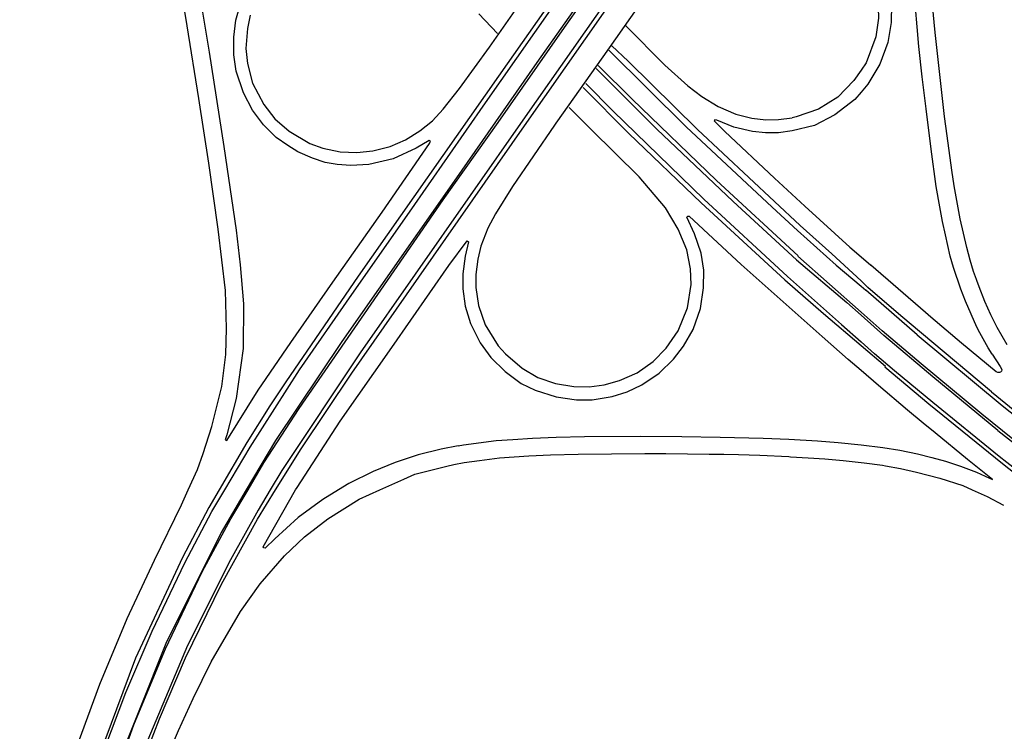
# Model space of a CAD drawing. Extents: x 148869 to 161638, y 453607 to 469810.
# Tile 1032 of 1056: x 159155.75 to 159161.87, y 459869.32 to 459873.75. Entities that reach past the tile are written whole.
import ezdxf

# ---------------------------------------------------------------- set-up
doc = ezdxf.new("R2010")
doc.units = 0
doc.layers.add('LKI_V01_KANTRIJWEG', color=252, linetype='CONTINUOUS')

msp = doc.modelspace()

# ---------------------------------------------------------------- linework, layer by layer
at = {"layer": 'LKI_V01_KANTRIJWEG'}
for p, q in [((159160.9831, 459872.2708), (159161.0431, 459872.2187)), ((159160.9831, 459872.2708), (159161.0431, 459872.2187)), ((159160.3481, 459872.1226), (159160.7408, 459871.7737)), ((159160.3481, 459872.1226), (159160.7408, 459871.7737)), ((159160.9831, 459872.1198), (159161.0258, 459872.08)), ((159160.9831, 459872.1198), (159161.0258, 459872.08)), ((159160.9831, 459872.0874), (159161.0121, 459872.0632)), ((159160.9831, 459872.0874), (159161.0121, 459872.0632)), ((159161.3312, 459871.7846), (159161.0121, 459872.0632)), ((159161.3312, 459871.7846), (159161.0121, 459872.0632)), ((159160.9831, 459871.926), (159161.1135, 459871.8103)), ((159160.9831, 459871.926), (159161.1135, 459871.8103)), ((159160.9831, 459871.9072), (159161.1246, 459871.7802)), ((159160.9831, 459871.9072), (159161.1246, 459871.7802)), ((159161.7956, 459871.43), (159161.2832, 459871.8596)), ((159161.7956, 459871.43), (159161.2832, 459871.8596)), ((159161.3312, 459871.7846), (159161.8613, 459871.3451)), ((159161.3312, 459871.7846), (159161.8613, 459871.3451)), ((159160.9831, 459871.7417), (159161.067, 459871.667)), ((159160.9831, 459871.7417), (159161.067, 459871.667)), ((159160.9831, 459871.7183), (159161.1353, 459871.5893)), ((159160.9831, 459871.7183), (159161.1353, 459871.5893)), ((159161.1317, 459871.585), (159161.1353, 459871.5893)), ((159161.1317, 459871.585), (159161.1353, 459871.5893)), ((159161.835, 459871.1898), (159162.3049, 459870.8195)), ((159161.835, 459871.1898), (159162.3049, 459870.8195)), ((159157.9889, 459870.8195), (159158.1369, 459870.8857)), ((159157.9889, 459870.8195), (159158.1369, 459870.8857)), ((159161.6747, 459870.8195), (159161.7673, 459870.7782)), ((159161.6747, 459870.8195), (159161.7673, 459870.7782)), ((159161.7673, 459870.7782), (159161.8696, 459870.7252)), ((159161.7673, 459870.7782), (159161.8696, 459870.7252))]:
    msp.add_line(p, q, dxfattribs=at)
for points in [[(159160.4627, 459875.6197), (159160.1093, 459875.1048), (159158.965, 459873.4788), (159158.4504, 459872.7404), (159157.751, 459871.7434), (159157.3394, 459871.1269), (159157.1568, 459870.8195)], [(159160.4627, 459875.6197), (159160.1093, 459875.1048), (159158.965, 459873.4788), (159158.4504, 459872.7404), (159157.751, 459871.7434), (159157.3394, 459871.1269), (159157.1568, 459870.8195)], [(159157.1677, 459870.8195), (159157.2669, 459870.9879), (159157.4871, 459871.3255), (159158.3831, 459872.6241), (159158.7246, 459873.1065), (159159.123, 459873.6765), (159159.5281, 459874.2522), (159159.8406, 459874.7062), (159160.4755, 459875.6135)], [(159157.1677, 459870.8195), (159157.2669, 459870.9879), (159157.4871, 459871.3255), (159158.3831, 459872.6241), (159158.7246, 459873.1065), (159159.123, 459873.6765), (159159.5281, 459874.2522), (159159.8406, 459874.7062), (159160.4755, 459875.6135)], [(159160.188, 459875.4854), (159160.0519, 459875.295), (159159.6131, 459874.6663), (159159.3007, 459874.2145), (159158.727, 459873.394), (159157.8539, 459872.1489), (159157.4022, 459871.4924), (159157.3042, 459871.3428), (159157.1599, 459871.1146), (159156.9876, 459870.8195)], [(159160.188, 459875.4854), (159160.0519, 459875.295), (159159.6131, 459874.6663), (159159.3007, 459874.2145), (159158.727, 459873.394), (159157.8539, 459872.1489), (159157.4022, 459871.4924), (159157.3042, 459871.3428), (159157.1599, 459871.1146), (159156.9876, 459870.8195)], [(159157.0229, 459870.8195), (159157.1804, 459871.086), (159157.489, 459871.567), (159157.8131, 459872.036), (159158.1724, 459872.5487), (159158.645, 459873.2283), (159159.1479, 459873.9466), (159159.462, 459874.3961), (159159.8341, 459874.9342), (159160.2111, 459875.4783)], [(159157.0229, 459870.8195), (159157.1804, 459871.086), (159157.489, 459871.567), (159157.8131, 459872.036), (159158.1724, 459872.5487), (159158.645, 459873.2283), (159159.1479, 459873.9466), (159159.462, 459874.3961), (159159.8341, 459874.9342), (159160.2111, 459875.4783)], [(159160.5335, 459875.4843), (159159.7752, 459874.3984), (159159.3319, 459873.7681), (159158.8919, 459873.1411), (159157.8662, 459871.673), (159157.3781, 459870.9406), (159157.3056, 459870.8195)], [(159160.5335, 459875.4843), (159159.7752, 459874.3984), (159159.3319, 459873.7681), (159158.8919, 459873.1411), (159157.8662, 459871.673), (159157.3781, 459870.9406), (159157.3056, 459870.8195)], [(159156.7961, 459870.8195), (159156.8531, 459870.9474), (159156.8884, 459871.0471), (159156.9425, 459871.2142), (159157.0043, 459871.4639), (159157.0296, 459871.6615), (159157.0347, 459871.8236), (159157.0274, 459872.0595), (159156.983, 459872.4428), (159156.923, 459872.8531), (159156.861, 459873.2552), (159156.7881, 459873.7076), (159156.7123, 459874.173), (159156.499, 459875.4194)], [(159156.7961, 459870.8195), (159156.8531, 459870.9474), (159156.8884, 459871.0471), (159156.9425, 459871.2142), (159157.0043, 459871.4639), (159157.0296, 459871.6615), (159157.0347, 459871.8236), (159157.0274, 459872.0595), (159156.983, 459872.4428), (159156.923, 459872.8531), (159156.861, 459873.2552), (159156.7881, 459873.7076), (159156.7123, 459874.173), (159156.499, 459875.4194)], [(159157.339, 459870.8195), (159157.4982, 459871.0761), (159157.8137, 459871.5469), (159158.1541, 459872.0327), (159158.8882, 459873.086), (159159.6472, 459874.171), (159160.0382, 459874.738), (159160.429, 459875.2979), (159160.5089, 459875.4015)], [(159157.339, 459870.8195), (159157.4982, 459871.0761), (159157.8137, 459871.5469), (159158.1541, 459872.0327), (159158.8882, 459873.086), (159159.6472, 459874.171), (159160.0382, 459874.738), (159160.429, 459875.2979), (159160.5089, 459875.4015)], [(159158.6701, 459873.5743), (159159.1358, 459874.24), (159159.1562, 459874.2698), (159159.2888, 459874.4633), (159159.4199, 459874.6524), (159159.5199, 459874.8014), (159159.5674, 459874.8779), (159159.5978, 459874.9392), (159159.6282, 459875.0157), (159159.6538, 459875.0904), (159159.6695, 459875.1628), (159159.6768, 459875.2334), (159159.677, 459875.2957)], [(159158.6701, 459873.5743), (159159.1358, 459874.24), (159159.1562, 459874.2698), (159159.2888, 459874.4633), (159159.4199, 459874.6524), (159159.5199, 459874.8014), (159159.5674, 459874.8779), (159159.5978, 459874.9392), (159159.6282, 459875.0157), (159159.6538, 459875.0904), (159159.6695, 459875.1628), (159159.6768, 459875.2334), (159159.677, 459875.2957)], [(159161.8928, 459871.7227), (159161.8305, 459871.8311), (159161.791, 459871.9095), (159161.7539, 459871.9916), (159161.7177, 459872.083), (159161.7026, 459872.1238), (159161.7015, 459872.1295), (159161.6823, 459872.1797), (159161.6621, 459872.2489), (159161.6404, 459872.3281), (159161.6003, 459872.5057), (159161.5629, 459872.711), (159161.5485, 459872.8092), (159161.5181, 459873.0239), (159161.5022, 459873.1431), (159161.4826, 459873.3108), (159161.4446, 459873.6656), (159161.4278, 459873.8376), (159161.4186, 459873.9528), (159161.4081, 459874.0934), (159161.3864, 459874.4143), (159161.38, 459874.5364)], [(159161.8928, 459871.7227), (159161.8305, 459871.8311), (159161.791, 459871.9095), (159161.7539, 459871.9916), (159161.7177, 459872.083), (159161.7026, 459872.1238), (159161.7015, 459872.1295), (159161.6823, 459872.1797), (159161.6621, 459872.2489), (159161.6404, 459872.3281), (159161.6003, 459872.5057), (159161.5629, 459872.711), (159161.5485, 459872.8092), (159161.5181, 459873.0239), (159161.5022, 459873.1431), (159161.4826, 459873.3108), (159161.4446, 459873.6656), (159161.4278, 459873.8376), (159161.4186, 459873.9528), (159161.4081, 459874.0934), (159161.3864, 459874.4143), (159161.38, 459874.5364)], [(159161.7987, 459871.6635), (159161.7745, 459871.704), (159161.7215, 459871.7978), (159161.7042, 459871.8327), (159161.633, 459871.9933), (159161.6038, 459872.068), (159161.5581, 459872.2029), (159161.5382, 459872.2735), (159161.5082, 459872.407), (159161.4907, 459872.4907), (159161.4727, 459872.5815), (159161.4508, 459872.7073), (159161.4185, 459872.9405), (159161.3873, 459873.1914), (159161.3634, 459873.3895), (159161.3429, 459873.5785), (159161.3313, 459873.7004), (159161.321, 459873.8211), (159161.3106, 459873.9348), (159161.3014, 459874.0457), (159161.2925, 459874.1754), (159161.2835, 459874.3215), (159161.2767, 459874.4496), (159161.2716, 459874.528)], [(159161.7987, 459871.6635), (159161.7745, 459871.704), (159161.7215, 459871.7978), (159161.7042, 459871.8327), (159161.633, 459871.9933), (159161.6038, 459872.068), (159161.5581, 459872.2029), (159161.5382, 459872.2735), (159161.5082, 459872.407), (159161.4907, 459872.4907), (159161.4727, 459872.5815), (159161.4508, 459872.7073), (159161.4185, 459872.9405), (159161.3873, 459873.1914), (159161.3634, 459873.3895), (159161.3429, 459873.5785), (159161.3313, 459873.7004), (159161.321, 459873.8211), (159161.3106, 459873.9348), (159161.3014, 459874.0457), (159161.2925, 459874.1754), (159161.2835, 459874.3215), (159161.2767, 459874.4496), (159161.2716, 459874.528)], [(159160.9831, 459874.2892), (159161.0513, 459874.199), (159161.1106, 459874.0923), (159161.1516, 459873.9796), (159161.1719, 459873.8433), (159161.1705, 459873.728), (159161.1497, 459873.6039), (159161.0997, 459873.4689), (159161.0258, 459873.344), (159160.9831, 459873.2946)], [(159160.9831, 459874.2892), (159161.0513, 459874.199), (159161.1106, 459874.0923), (159161.1516, 459873.9796), (159161.1719, 459873.8433), (159161.1705, 459873.728), (159161.1497, 459873.6039), (159161.0997, 459873.4689), (159161.0258, 459873.344), (159160.9831, 459873.2946)], [(159160.9831, 459874.1575), (159161.0206, 459874.0905), (159161.0623, 459873.994), (159161.0867, 459873.8846), (159161.0921, 459873.7564), (159161.0752, 459873.639), (159161.0157, 459873.4784), (159160.9831, 459873.4311)], [(159160.9831, 459874.1575), (159161.0206, 459874.0905), (159161.0623, 459873.994), (159161.0867, 459873.8846), (159161.0921, 459873.7564), (159161.0752, 459873.639), (159161.0157, 459873.4784), (159160.9831, 459873.4311)], [(159156.8354, 459874.0931), (159156.9258, 459873.5448), (159157.0183, 459872.9557), (159157.0938, 459872.4363), (159157.1195, 459872.2201), (159157.1389, 459871.9772), (159157.1372, 459871.6989), (159157.0946, 459871.3877), (159157.0352, 459871.1623), (159157.0257, 459871.1307), (159157.0356, 459871.1262), (159157.2308, 459871.4403), (159157.434, 459871.7363), (159157.6949, 459872.1131), (159158.0016, 459872.549), (159158.2968, 459872.9762), (159158.3027, 459872.989), (159158.2953, 459872.9932), (159158.2137, 459872.9455), (159158.0715, 459872.8801), (159157.9193, 459872.8438), (159157.8068, 459872.838), (159157.7231, 459872.8437), (159157.6478, 459872.8578), (159157.5691, 459872.8832), (159157.4785, 459872.9243), (159157.4155, 459872.9619), (159157.3433, 459873.0135), (159157.2632, 459873.0923), (159157.1963, 459873.1832), (159157.1392, 459873.2911), (159157.0947, 459873.4245), (159157.0788, 459873.5275), (159157.0786, 459873.6369), (159157.0922, 459873.7428), (159157.1224, 459873.8524)], [(159156.8354, 459874.0931), (159156.9258, 459873.5448), (159157.0183, 459872.9557), (159157.0938, 459872.4363), (159157.1195, 459872.2201), (159157.1389, 459871.9772), (159157.1372, 459871.6989), (159157.0946, 459871.3877), (159157.0352, 459871.1623), (159157.0257, 459871.1307), (159157.0356, 459871.1262), (159157.2308, 459871.4403), (159157.434, 459871.7363), (159157.6949, 459872.1131), (159158.0016, 459872.549), (159158.2968, 459872.9762), (159158.3027, 459872.989), (159158.2953, 459872.9932), (159158.2137, 459872.9455), (159158.0715, 459872.8801), (159157.9193, 459872.8438), (159157.8068, 459872.838), (159157.7231, 459872.8437), (159157.6478, 459872.8578), (159157.5691, 459872.8832), (159157.4785, 459872.9243), (159157.4155, 459872.9619), (159157.3433, 459873.0135), (159157.2632, 459873.0923), (159157.1963, 459873.1832), (159157.1392, 459873.2911), (159157.0947, 459873.4245), (159157.0788, 459873.5275), (159157.0786, 459873.6369), (159157.0922, 459873.7428), (159157.1224, 459873.8524)], [(159159.587, 459873.8145), (159159.3761, 459873.5157), (159159.0841, 459873.1009), (159159.0758, 459873.0891), (159158.8142, 459872.7076), (159158.708, 459872.5377), (159158.6604, 459872.4486), (159158.6162, 459872.3365), (159158.5974, 459872.255), (159158.5849, 459872.1597), (159158.5859, 459872.0801), (159158.6024, 459871.9678), (159158.6444, 459871.847), (159158.7254, 459871.7159), (159158.7708, 459871.6655), (159158.8737, 459871.5767), (159158.9721, 459871.5196), (159159.0812, 459871.4813), (159159.1957, 459871.4623), (159159.2912, 459871.4604), (159159.3848, 459871.4732), (159159.4795, 459871.4994), (159159.5897, 459871.5491), (159159.6895, 459871.6189), (159159.77, 459871.7022), (159159.8453, 459871.8087), (159159.9025, 459871.9518), (159159.9252, 459872.0985), (159159.9217, 459872.1952), (159159.8993, 459872.3138), (159159.8443, 459872.4424), (159159.7655, 459872.576), (159159.6014, 459872.7685), (159159.3024, 459873.0633), (159159.1815, 459873.1848), (159159.1662, 459873.1992)], [(159159.587, 459873.8145), (159159.3761, 459873.5157), (159159.0841, 459873.1009), (159159.0758, 459873.0891), (159158.8142, 459872.7076), (159158.708, 459872.5377), (159158.6604, 459872.4486), (159158.6162, 459872.3365), (159158.5974, 459872.255), (159158.5849, 459872.1597), (159158.5859, 459872.0801), (159158.6024, 459871.9678), (159158.6444, 459871.847), (159158.7254, 459871.7159), (159158.7708, 459871.6655), (159158.8737, 459871.5767), (159158.9721, 459871.5196), (159159.0812, 459871.4813), (159159.1957, 459871.4623), (159159.2912, 459871.4604), (159159.3848, 459871.4732), (159159.4795, 459871.4994), (159159.5897, 459871.5491), (159159.6895, 459871.6189), (159159.77, 459871.7022), (159159.8453, 459871.8087), (159159.9025, 459871.9518), (159159.9252, 459872.0985), (159159.9217, 459872.1952), (159159.8993, 459872.3138), (159159.8443, 459872.4424), (159159.7655, 459872.576), (159159.6014, 459872.7685), (159159.3024, 459873.0633), (159159.1815, 459873.1848), (159159.1662, 459873.1992)], [(159157.1816, 459873.775), (159157.1649, 459873.6912), (159157.1548, 459873.5676), (159157.1641, 459873.4736), (159157.1967, 459873.3518), (159157.2656, 459873.2188), (159157.3357, 459873.1291), (159157.4244, 459873.0513), (159157.5516, 459872.975), (159157.634, 459872.9456), (159157.7404, 459872.9243), (159157.8445, 459872.9196), (159157.9453, 459872.9298), (159158.0521, 459872.9573), (159158.1475, 459872.9978), (159158.2378, 459873.0539), (159158.3165, 459873.1167), (159158.3822, 459873.1888), (159158.4849, 459873.3177), (159158.6701, 459873.5743)], [(159157.1816, 459873.775), (159157.1649, 459873.6912), (159157.1548, 459873.5676), (159157.1641, 459873.4736), (159157.1967, 459873.3518), (159157.2656, 459873.2188), (159157.3357, 459873.1291), (159157.4244, 459873.0513), (159157.5516, 459872.975), (159157.634, 459872.9456), (159157.7404, 459872.9243), (159157.8445, 459872.9196), (159157.9453, 459872.9298), (159158.0521, 459872.9573), (159158.1475, 459872.9978), (159158.2378, 459873.0539), (159158.3165, 459873.1167), (159158.3822, 459873.1888), (159158.4849, 459873.3177), (159158.6701, 459873.5743)], [(159158.7203, 459873.6596), (159158.6043, 459873.7818)], [(159158.7203, 459873.6596), (159158.6043, 459873.7818)], [(159159.5192, 459873.708), (159159.762, 459873.4636), (159159.9047, 459873.3352), (159159.9919, 459873.2689), (159160.0945, 459873.2054), (159160.2041, 459873.1572), (159160.3022, 459873.1323), (159160.3893, 459873.1229), (159160.4684, 459873.1251), (159160.5551, 459873.1355)], [(159159.5192, 459873.708), (159159.762, 459873.4636), (159159.9047, 459873.3352), (159159.9919, 459873.2689), (159160.0945, 459873.2054), (159160.2041, 459873.1572), (159160.3022, 459873.1323), (159160.3893, 459873.1229), (159160.4684, 459873.1251), (159160.5551, 459873.1355)], [(159159.4134, 459873.5555), (159159.8946, 459873.0798), (159160.4288, 459872.5788), (159160.5875, 459872.4333)], [(159159.4134, 459873.5555), (159159.8946, 459873.0798), (159160.4288, 459872.5788), (159160.5875, 459872.4333)], [(159160.603, 459872.4646), (159159.9657, 459873.0617), (159159.5337, 459873.4868), (159159.4329, 459873.5836)], [(159160.603, 459872.4646), (159159.9657, 459873.0617), (159159.5337, 459873.4868), (159159.4329, 459873.5836)], [(159159.3342, 459873.4414), (159159.7117, 459873.0651), (159160.1871, 459872.6153), (159160.5819, 459872.2517)], [(159159.3342, 459873.4414), (159159.7117, 459873.0651), (159160.1871, 459872.6153), (159160.5819, 459872.2517)], [(159160.5911, 459872.2764), (159160.0831, 459872.7442), (159159.5588, 459873.2503), (159159.3471, 459873.4599)], [(159160.5911, 459872.2764), (159160.0831, 459872.7442), (159159.5588, 459873.2503), (159159.3471, 459873.4599)], [(159160.9831, 459873.4311), (159160.9389, 459873.367), (159160.8374, 459873.2647), (159160.7177, 459873.1893), (159160.5791, 459873.1405), (159160.5551, 459873.1355)], [(159160.9831, 459873.4311), (159160.9389, 459873.367), (159160.8374, 459873.2647), (159160.7177, 459873.1893), (159160.5791, 459873.1405), (159160.5551, 459873.1355)], [(159159.2531, 459873.3244), (159159.537, 459873.0378), (159159.9879, 459872.6053), (159160.5086, 459872.1275)], [(159159.2531, 459873.3244), (159159.537, 459873.0378), (159159.9879, 459872.6053), (159160.5086, 459872.1275)], [(159160.5248, 459872.1474), (159160.0052, 459872.6296), (159159.4398, 459873.1769), (159159.2702, 459873.3491)], [(159160.5248, 459872.1474), (159160.0052, 459872.6296), (159159.4398, 459873.1769), (159159.2702, 459873.3491)], [(159160.9831, 459873.2946), (159160.9442, 459873.2495), (159160.82, 459873.1538), (159160.694, 459873.0877), (159160.5547, 459873.0544)], [(159160.9831, 459873.2946), (159160.9442, 459873.2495), (159160.82, 459873.1538), (159160.694, 459873.0877), (159160.5547, 459873.0544)], [(159160.5547, 459873.0544), (159160.4696, 459873.0417), (159160.3877, 459873.0419), (159160.3077, 459873.05), (159160.1916, 459873.0769), (159160.0853, 459873.1204), (159160.0727, 459873.1231), (159160.0678, 459873.1174), (159160.1341, 459873.0496), (159160.4452, 459872.7594), (159160.6328, 459872.5861)], [(159160.5547, 459873.0544), (159160.4696, 459873.0417), (159160.3877, 459873.0419), (159160.3077, 459873.05), (159160.1916, 459873.0769), (159160.0853, 459873.1204), (159160.0727, 459873.1231), (159160.0678, 459873.1174), (159160.1341, 459873.0496), (159160.4452, 459872.7594), (159160.6328, 459872.5861)], [(159160.6328, 459872.5861), (159160.9138, 459872.3308), (159160.9831, 459872.2708)], [(159160.6328, 459872.5861), (159160.9138, 459872.3308), (159160.9831, 459872.2708)], [(159157.4641, 459870.8195), (159157.4731, 459870.8353), (159157.7411, 459871.2476), (159158.0637, 459871.7049), (159158.4174, 459872.2152), (159158.5306, 459872.3696), (159158.5405, 459872.3625), (159158.5201, 459872.2741), (159158.5055, 459872.1634), (159158.5054, 459872.0716), (159158.519, 459871.9622), (159158.5522, 459871.8546), (159158.6132, 459871.735), (159158.6779, 459871.6439), (159158.7685, 459871.5554), (159158.868, 459871.4827), (159158.955, 459871.4402), (159159.0857, 459871.3979), (159159.2119, 459871.3794), (159159.3096, 459871.3806), (159159.4343, 459871.4005), (159159.527, 459871.4303), (159159.6179, 459871.4735), (159159.7269, 459871.547), (159159.815, 459871.6327), (159159.8782, 459871.7145), (159159.9379, 459871.8168), (159159.983, 459871.9493), (159160.0027, 459872.077), (159160.0043, 459872.1876), (159159.9875, 459872.2931), (159159.9465, 459872.4141), (159159.8977, 459872.5167), (159159.9057, 459872.5232), (159159.9138, 459872.5228), (159160.2374, 459872.223), (159160.3481, 459872.1226)], [(159157.4641, 459870.8195), (159157.4731, 459870.8353), (159157.7411, 459871.2476), (159158.0637, 459871.7049), (159158.4174, 459872.2152), (159158.5306, 459872.3696), (159158.5405, 459872.3625), (159158.5201, 459872.2741), (159158.5055, 459872.1634), (159158.5054, 459872.0716), (159158.519, 459871.9622), (159158.5522, 459871.8546), (159158.6132, 459871.735), (159158.6779, 459871.6439), (159158.7685, 459871.5554), (159158.868, 459871.4827), (159158.955, 459871.4402), (159159.0857, 459871.3979), (159159.2119, 459871.3794), (159159.3096, 459871.3806), (159159.4343, 459871.4005), (159159.527, 459871.4303), (159159.6179, 459871.4735), (159159.7269, 459871.547), (159159.815, 459871.6327), (159159.8782, 459871.7145), (159159.9379, 459871.8168), (159159.983, 459871.9493), (159160.0027, 459872.077), (159160.0043, 459872.1876), (159159.9875, 459872.2931), (159159.9465, 459872.4141), (159159.8977, 459872.5167), (159159.9057, 459872.5232), (159159.9138, 459872.5228), (159160.2374, 459872.223), (159160.3481, 459872.1226)], [(159160.603, 459872.4646), (159160.8019, 459872.2882), (159160.9831, 459872.1198)], [(159160.603, 459872.4646), (159160.8019, 459872.2882), (159160.9831, 459872.1198)], [(159160.5875, 459872.4333), (159160.8275, 459872.2173), (159160.9831, 459872.0874)], [(159160.5875, 459872.4333), (159160.8275, 459872.2173), (159160.9831, 459872.0874)], [(159160.5911, 459872.2764), (159160.5904, 459872.2743), (159160.9831, 459871.926)], [(159160.5911, 459872.2764), (159160.5904, 459872.2743), (159160.9831, 459871.926)], [(159160.5819, 459872.2517), (159160.8944, 459871.9868), (159160.9831, 459871.9072)], [(159160.5819, 459872.2517), (159160.8944, 459871.9868), (159160.9831, 459871.9072)], [(159161.608, 459871.732), (159161.4178, 459871.8942), (159161.3842, 459871.9227), (159161.0431, 459872.2187)], [(159161.608, 459871.732), (159161.4178, 459871.8942), (159161.3842, 459871.9227), (159161.0431, 459872.2187)], [(159160.5248, 459872.1474), (159160.8614, 459871.8498), (159160.9831, 459871.7417)], [(159160.5248, 459872.1474), (159160.8614, 459871.8498), (159160.9831, 459871.7417)], [(159160.5086, 459872.1275), (159160.7487, 459871.9177), (159160.9831, 459871.7183)], [(159160.5086, 459872.1275), (159160.7487, 459871.9177), (159160.9831, 459871.7183)], [(159161.2832, 459871.8596), (159161.2168, 459871.9158), (159161.0258, 459872.08)], [(159161.2832, 459871.8596), (159161.2168, 459871.9158), (159161.0258, 459872.08)], [(159161.735, 459871.2915), (159161.3575, 459871.604), (159161.1135, 459871.8103)], [(159161.735, 459871.2915), (159161.3575, 459871.604), (159161.1135, 459871.8103)], [(159161.835, 459871.1898), (159161.429, 459871.5226), (159161.1246, 459871.7802)], [(159161.835, 459871.1898), (159161.429, 459871.5226), (159161.1246, 459871.7802)], [(159160.9831, 459871.5632), (159160.9032, 459871.6321), (159160.7408, 459871.7737)], [(159160.9831, 459871.5632), (159160.9032, 459871.6321), (159160.7408, 459871.7737)], [(159161.7987, 459871.6635), (159161.8487, 459871.5877), (159161.8562, 459871.5733), (159161.858, 459871.5663), (159161.8569, 459871.5594), (159161.8508, 459871.5529), (159161.8442, 459871.5504), (159161.8386, 459871.5494), (159161.8333, 459871.5498), (159161.8238, 459871.5543), (159161.608, 459871.732)], [(159161.7987, 459871.6635), (159161.8487, 459871.5877), (159161.8562, 459871.5733), (159161.858, 459871.5663), (159161.8569, 459871.5594), (159161.8508, 459871.5529), (159161.8442, 459871.5504), (159161.8386, 459871.5494), (159161.8333, 459871.5498), (159161.8238, 459871.5543), (159161.608, 459871.732)], [(159161.8431, 459871.0266), (159161.4298, 459871.3632), (159161.1914, 459871.561), (159161.067, 459871.667)], [(159161.8431, 459871.0266), (159161.4298, 459871.3632), (159161.1914, 459871.561), (159161.067, 459871.667)], [(159160.9831, 459871.1007), (159161.1191, 459871.0825), (159161.2235, 459871.0663), (159161.3351, 459871.0435), (159161.4236, 459871.0213), (159161.508, 459870.9975), (159161.6026, 459870.9672), (159161.7007, 459870.9305), (159161.7822, 459870.8925), (159161.8001, 459870.8833), (159161.6454, 459871.0081), (159161.4445, 459871.174), (159161.3689, 459871.2348), (159161.2716, 459871.3164), (159161.0924, 459871.4689), (159160.9831, 459871.5632)], [(159160.9831, 459871.1007), (159161.1191, 459871.0825), (159161.2235, 459871.0663), (159161.3351, 459871.0435), (159161.4236, 459871.0213), (159161.508, 459870.9975), (159161.6026, 459870.9672), (159161.7007, 459870.9305), (159161.7822, 459870.8925), (159161.8001, 459870.8833), (159161.6454, 459871.0081), (159161.4445, 459871.174), (159161.3689, 459871.2348), (159161.2716, 459871.3164), (159161.0924, 459871.4689), (159160.9831, 459871.5632)], [(159161.1317, 459871.585), (159161.4048, 459871.3555), (159161.8631, 459870.9836), (159162.0715, 459870.8195)], [(159161.1317, 459871.585), (159161.4048, 459871.3555), (159161.8631, 459870.9836), (159162.0715, 459870.8195)], [(159161.7956, 459871.43), (159162.1084, 459871.1738), (159162.5655, 459870.8195)], [(159161.7956, 459871.43), (159162.1084, 459871.1738), (159162.5655, 459870.8195)], [(159162.3282, 459870.8195), (159162.0564, 459871.0307), (159161.735, 459871.2915)], [(159162.3282, 459870.8195), (159162.0564, 459871.0307), (159161.735, 459871.2915)], [(159161.8613, 459871.3451), (159162.1982, 459871.077), (159162.5333, 459870.8195)], [(159161.8613, 459871.3451), (159162.1982, 459871.077), (159162.5333, 459870.8195)], [(159158.4747, 459871.094), (159158.5093, 459871.1009), (159158.7114, 459871.126), (159158.8168, 459871.1341), (159158.9391, 459871.1411), (159159.0855, 459871.1471), (159159.2628, 459871.1523), (159159.6085, 459871.155), (159159.8667, 459871.1526), (159160.1069, 459871.1482), (159160.3743, 459871.1415), (159160.5339, 459871.1345), (159160.712, 459871.1243), (159160.84, 459871.1152), (159160.9831, 459871.1007)], [(159158.4747, 459871.094), (159158.5093, 459871.1009), (159158.7114, 459871.126), (159158.8168, 459871.1341), (159158.9391, 459871.1411), (159159.0855, 459871.1471), (159159.2628, 459871.1523), (159159.6085, 459871.155), (159159.8667, 459871.1526), (159160.1069, 459871.1482), (159160.3743, 459871.1415), (159160.5339, 459871.1345), (159160.712, 459871.1243), (159160.84, 459871.1152), (159160.9831, 459871.1007)], [(159158.4747, 459871.094), (159158.3691, 459871.0734), (159158.227, 459871.0371), (159158.0827, 459870.9905), (159157.946, 459870.9332), (159157.7954, 459870.8594), (159157.7312, 459870.8195)], [(159158.4747, 459871.094), (159158.3691, 459871.0734), (159158.227, 459871.0371), (159158.0827, 459870.9905), (159157.946, 459870.9332), (159157.7954, 459870.8594), (159157.7312, 459870.8195)], [(159158.513, 459870.9892), (159158.6079, 459871.0027), (159158.7337, 459871.0182), (159158.9144, 459871.0324), (159159.0501, 459871.0373), (159159.2215, 459871.0418), (159159.6377, 459871.0457), (159159.7677, 459871.0455), (159160.0373, 459871.0423), (159160.1292, 459871.0414), (159160.2211, 459871.0395), (159160.3524, 459871.0348)], [(159158.513, 459870.9892), (159158.6079, 459871.0027), (159158.7337, 459871.0182), (159158.9144, 459871.0324), (159159.0501, 459871.0373), (159159.2215, 459871.0418), (159159.6377, 459871.0457), (159159.7677, 459871.0455), (159160.0373, 459871.0423), (159160.1292, 459871.0414), (159160.2211, 459871.0395), (159160.3524, 459871.0348)], [(159158.2148, 459870.9196), (159158.4044, 459870.9669), (159158.4487, 459870.9771), (159158.513, 459870.9892)], [(159158.2148, 459870.9196), (159158.4044, 459870.9669), (159158.4487, 459870.9771), (159158.513, 459870.9892)], [(159160.3524, 459871.0348), (159160.5325, 459871.0273), (159160.5442, 459871.026), (159160.6539, 459871.0183), (159160.7572, 459871.0119), (159160.8707, 459871.003), (159160.9831, 459870.9909)], [(159160.3524, 459871.0348), (159160.5325, 459871.0273), (159160.5442, 459871.026), (159160.6539, 459871.0183), (159160.7572, 459871.0119), (159160.8707, 459871.003), (159160.9831, 459870.9909)], [(159160.9831, 459870.9909), (159161.003, 459870.9887), (159161.1157, 459870.9738), (159161.135, 459870.9699), (159161.2275, 459870.9534), (159161.3289, 459870.9307), (159161.4732, 459870.8917), (159161.6153, 459870.846), (159161.6747, 459870.8195)], [(159160.9831, 459870.9909), (159161.003, 459870.9887), (159161.1157, 459870.9738), (159161.135, 459870.9699), (159161.2275, 459870.9534), (159161.3289, 459870.9307), (159161.4732, 459870.8917), (159161.6153, 459870.846), (159161.6747, 459870.8195)], [(159162.1082, 459870.8195), (159161.89, 459870.9905), (159161.8431, 459871.0266)], [(159162.1082, 459870.8195), (159161.89, 459870.9905), (159161.8431, 459871.0266)], [(159158.1369, 459870.8857), (159158.2059, 459870.9168), (159158.2148, 459870.9196)], [(159158.1369, 459870.8857), (159158.2059, 459870.9168), (159158.2148, 459870.9196)], [(159155.7469, 459867.9415), (159155.8287, 459868.265), (159155.9243, 459868.6572), (159155.9872, 459868.8746), (159156.0968, 459869.2046), (159156.2458, 459869.6114), (159156.4156, 459870.0184), (159156.5863, 459870.3826), (159156.7542, 459870.7257), (159156.7961, 459870.8195)], [(159155.7469, 459867.9415), (159155.8287, 459868.265), (159155.9243, 459868.6572), (159155.9872, 459868.8746), (159156.0968, 459869.2046), (159156.2458, 459869.6114), (159156.4156, 459870.0184), (159156.5863, 459870.3826), (159156.7542, 459870.7257), (159156.7961, 459870.8195)], [(159156.9876, 459870.8195), (159156.9233, 459870.7093), (159156.7594, 459870.3991), (159156.4681, 459869.7722), (159156.1982, 459869.0478), (159155.9657, 459868.2979), (159155.8524, 459867.9154), (159155.7523, 459867.5606)], [(159156.9876, 459870.8195), (159156.9233, 459870.7093), (159156.7594, 459870.3991), (159156.4681, 459869.7722), (159156.1982, 459869.0478), (159155.9657, 459868.2979), (159155.8524, 459867.9154), (159155.7523, 459867.5606)], [(159155.7846, 459867.5545), (159156.015, 459868.3623), (159156.166, 459868.877), (159156.2757, 459869.2133), (159156.4068, 459869.5586), (159156.572, 459869.9413), (159156.7742, 459870.3658), (159156.943, 459870.6843), (159157.0229, 459870.8195)], [(159155.7846, 459867.5545), (159156.015, 459868.3623), (159156.166, 459868.877), (159156.2757, 459869.2133), (159156.4068, 459869.5586), (159156.572, 459869.9413), (159156.7742, 459870.3658), (159156.943, 459870.6843), (159157.0229, 459870.8195)], [(159157.1568, 459870.8195), (159157, 459870.5555), (159156.6565, 459869.8643), (159156.336, 459869.0636), (159156.0952, 459868.3056), (159155.8977, 459867.6233), (159155.8683, 459867.5182)], [(159157.1568, 459870.8195), (159157, 459870.5555), (159156.6565, 459869.8643), (159156.336, 459869.0636), (159156.0952, 459868.3056), (159155.8977, 459867.6233), (159155.8683, 459867.5182)], [(159155.8849, 459867.5181), (159156.0318, 459868.0389), (159156.1801, 459868.5453), (159156.3078, 459868.9415), (159156.4578, 459869.3583), (159156.6545, 459869.8307), (159156.8826, 459870.3088), (159157.0613, 459870.639), (159157.1677, 459870.8195)], [(159155.8849, 459867.5181), (159156.0318, 459868.0389), (159156.1801, 459868.5453), (159156.3078, 459868.9415), (159156.4578, 459869.3583), (159156.6545, 459869.8307), (159156.8826, 459870.3088), (159157.0613, 459870.639), (159157.1677, 459870.8195)], [(159157.3056, 459870.8195), (159157.2303, 459870.6938), (159157.0584, 459870.3854), (159156.7921, 459869.8503), (159156.5172, 459869.199), (159156.25, 459868.4419), (159156.0423, 459867.7378), (159155.9744, 459867.4926)], [(159157.3056, 459870.8195), (159157.2303, 459870.6938), (159157.0584, 459870.3854), (159156.7921, 459869.8503), (159156.5172, 459869.199), (159156.25, 459868.4419), (159156.0423, 459867.7378), (159155.9744, 459867.4926)], [(159156.0058, 459867.4884), (159156.1341, 459867.9437), (159156.3365, 459868.6253), (159156.4749, 459869.0295), (159156.6163, 459869.3953), (159156.7795, 459869.7754), (159157.0019, 459870.2329), (159157.2266, 459870.6382), (159157.339, 459870.8195)], [(159156.0058, 459867.4884), (159156.1341, 459867.9437), (159156.3365, 459868.6253), (159156.4749, 459869.0295), (159156.6163, 459869.3953), (159156.7795, 459869.7754), (159157.0019, 459870.2329), (159157.2266, 459870.6382), (159157.339, 459870.8195)], [(159156.2188, 459867.8358), (159156.3084, 459868.1403), (159156.4074, 459868.4612), (159156.4872, 459868.7004), (159156.5627, 459868.9013), (159156.6473, 459869.1184), (159156.7344, 459869.3224), (159156.8258, 459869.521), (159156.9388, 459869.7498), (159157.1204, 459870.0619), (159157.2442, 459870.2348), (159157.3938, 459870.4098), (159157.5198, 459870.5271), (159157.6646, 459870.6392), (159157.8594, 459870.7616), (159157.9889, 459870.8195)], [(159156.2188, 459867.8358), (159156.3084, 459868.1403), (159156.4074, 459868.4612), (159156.4872, 459868.7004), (159156.5627, 459868.9013), (159156.6473, 459869.1184), (159156.7344, 459869.3224), (159156.8258, 459869.521), (159156.9388, 459869.7498), (159157.1204, 459870.0619), (159157.2442, 459870.2348), (159157.3938, 459870.4098), (159157.5198, 459870.5271), (159157.6646, 459870.6392), (159157.8594, 459870.7616), (159157.9889, 459870.8195)], [(159157.7312, 459870.8195), (159157.6337, 459870.759), (159157.4808, 459870.6477), (159157.3342, 459870.516), (159157.2741, 459870.4578), (159157.266, 459870.4591), (159157.2621, 459870.4646), (159157.4641, 459870.8195)], [(159157.7312, 459870.8195), (159157.6337, 459870.759), (159157.4808, 459870.6477), (159157.3342, 459870.516), (159157.2741, 459870.4578), (159157.266, 459870.4591), (159157.2621, 459870.4646), (159157.4641, 459870.8195)]]:
    msp.add_lwpolyline(points, dxfattribs=at)

doc.saveas('drawing.dxf')
